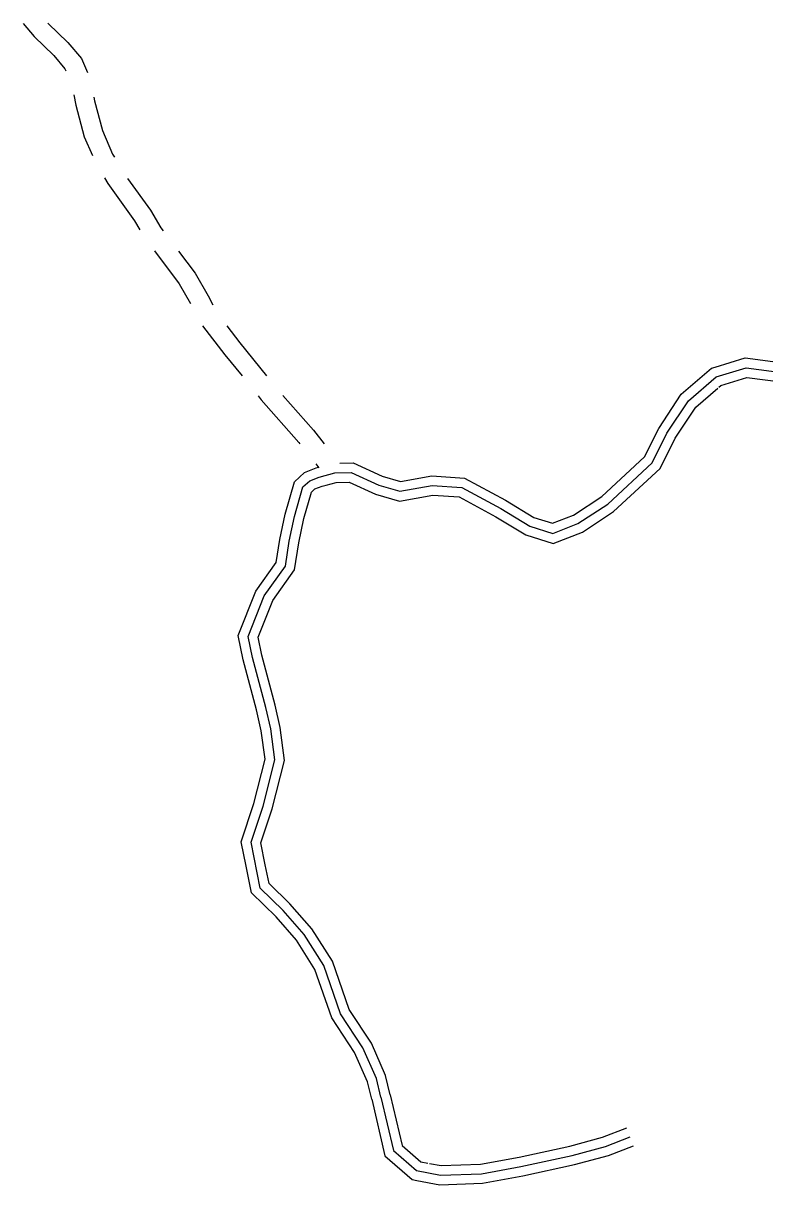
# Model space of a CAD drawing. Extents: x 3192986 to 3230865, y 867483 to 892886.
# Drawn here: x 3210734 to 3211895, y 886727 to 888547 of the extents above; entities that cross this region are included whole.
import ezdxf

# ---------------------------------------------------------------- set-up
doc = ezdxf.new("R2010")
doc.units = 0
doc.layers.add('V-ROAD-CNTR', color=7, linetype='Continuous')

msp = doc.modelspace()

# ---------------------------------------------------------------- linework, layer by layer
at = {"layer": 'V-ROAD-CNTR'}
msp.add_line((3211192, 887856.4), (3211196.7, 887850.4), dxfattribs=at)
for points in [[(3210733.8, 888546.4), (3210750.7, 888525.9), (3210781.8, 888496.3), (3210799, 888475.4), (3210800.3, 888472.3)], [(3210772.4, 888546.8), (3210772.7, 888546.4), (3210803.8, 888516.7), (3210824.8, 888491.3), (3210834.2, 888469.7)], [(3210812.9, 888434.6), (3210816.2, 888418.4), (3210829.4, 888368.8), (3210842.2, 888339.4)], [(3210844.2, 888431.2), (3210845.5, 888425.2), (3210857.8, 888378.7), (3210873.8, 888341.9), (3210876.6, 888337.2)], [(3210861, 888304.6), (3210866.3, 888295.5), (3210908, 888237.3), (3210916.5, 888222.9)], [(3210897.3, 888303.7), (3210933.1, 888253.7), (3210949.5, 888226.2), (3210952.8, 888221.8)], [(3210939.2, 888190), (3210978.1, 888138.4), (3210995.8, 888107.8)], [(3210976.9, 888189.8), (3211003.1, 888155), (3211023.7, 888119.6), (3211030.7, 888105.8)], [(3211014.5, 888072.6), (3211049.7, 888027.5), (3211076.5, 887994.2)], [(3211052.6, 888072.6), (3211073.2, 888046.1), (3211114.9, 887994.4)], [(3211817.7, 888008), (3211864.8, 888022.4), (3211931.7, 888013.6), (3212001.2, 887963.6), (3212071.4, 887897.7), (3212127, 887832.2), (3212170.6, 887780.8), (3212224.7, 887746.7)], [(3211294.2, 886864.7), (3211287.2, 886893.6), (3211265.9, 886941.6), (3211230.9, 886995.2), (3211204.4, 887070.9), (3211173.9, 887119.3), (3211140.7, 887157), (3211105.1, 887191.8), (3211090.6, 887263.7), (3211109.4, 887320.2), (3211127.7, 887392.8), (3211121.4, 887441.2), (3211113.7, 887474.7), (3211093.1, 887553.2), (3211086, 887586.3), (3211111.3, 887649.7), (3211144.4, 887696.2), (3211150.5, 887735.3), (3211158.6, 887774.3), (3211172, 887820.4), (3211182.7, 887830.2), (3211197.2, 887835.8), (3211222.1, 887842.4), (3211247.4, 887842.8), (3211290.7, 887823.1), (3211323.9, 887813.5), (3211374.6, 887822.8), (3211420.9, 887819.5), (3211481.7, 887786.7), (3211527.6, 887758.9), (3211563.6, 887747.7), (3211602.8, 887763), (3211649.3, 887793.6), (3211719.2, 887858.1), (3211742.2, 887904.4), (3211775.9, 887955.5), (3211819.2, 887992.8), (3211866, 888007.1), (3211926, 887999.2)], [(3211229.7, 887857.5), (3211250.5, 887857.9), (3211295.9, 887837.2), (3211324.7, 887828.9), (3211373.8, 887837.8), (3211425.2, 887834.2), (3211489.2, 887799.7), (3211533.8, 887772.7), (3211563, 887763.5), (3211595.9, 887776.4), (3211640, 887805.4), (3211707, 887867.3), (3211729.2, 887911.9), (3211764.6, 887965.5), (3211811.8, 888006.2), (3211817.7, 888008)], [(3211823.6, 887976.7), (3211826.6, 887979.3), (3211867.3, 887991.8), (3211920.3, 887984.8), (3211982.1, 887940.3), (3212049.6, 887877), (3212104.2, 887812.8), (3212150.7, 887757.9), (3212202.3, 887725.4)], [(3211140.5, 887963.7), (3211188.4, 887909.2), (3211205.3, 887887.8)], [(3211208.1, 887823.2), (3211224.2, 887827.4), (3211244.3, 887827.7), (3211285.5, 887809), (3211323.1, 887798.1), (3211375.4, 887807.7), (3211416.6, 887804.8), (3211474.2, 887773.6), (3211521.3, 887745.1), (3211564.1, 887731.8), (3211609.7, 887749.6), (3211658.5, 887781.7), (3211731.4, 887849), (3211755.2, 887896.9), (3211787.3, 887945.5), (3211821.6, 887975)], [(3211101.6, 887963), (3211106.6, 887956.9), (3211165.3, 887890), (3211167.2, 887887.7)], [(3211082.9, 887226.1), (3211075.1, 887264.7), (3211095, 887324.4), (3211112.5, 887393.7), (3211106.7, 887438.5), (3211099.2, 887471.1), (3211078.5, 887549.7), (3211070.3, 887587.7), (3211098.1, 887656.9), (3211130.1, 887702), (3211135.7, 887737.9), (3211144, 887777.9), (3211158.8, 887828.6), (3211174.6, 887843.1), (3211192.5, 887850.1), (3211196.3, 887851.1)], [(3211113, 887228.6), (3211106.1, 887262.8), (3211123.8, 887316), (3211143, 887391.9), (3211136.2, 887443.8), (3211128.3, 887478.3), (3211107.7, 887556.7), (3211101.6, 887585), (3211124.6, 887642.4), (3211158.7, 887690.4), (3211165.3, 887732.6), (3211173.2, 887770.7), (3211185.2, 887812.2), (3211190.7, 887817.2), (3211201.8, 887821.6), (3211208.1, 887823.2)], [(3211279.7, 886861.1), (3211272.9, 886888.7), (3211252.7, 886934.4), (3211217.3, 886988.5), (3211190.8, 887064.3), (3211161.9, 887110.3), (3211129.8, 887146.7), (3211091.3, 887184.3), (3211082.9, 887226.1)], [(3211308.8, 886868.2), (3211301.5, 886898.4), (3211279.2, 886948.8), (3211244.4, 887001.9), (3211218, 887077.4), (3211186, 887128.3), (3211151.6, 887167.4), (3211118.9, 887199.3), (3211113, 887228.6)], [(3211279.6, 886861.3), (3211300.3, 886772.5), (3211343, 886735.5), (3211350.4, 886734.1)], [(3211294.2, 886864.7), (3211313.8, 886780.7), (3211349.8, 886749.5), (3211387.4, 886742.3), (3211451.7, 886744.5), (3211513.5, 886756), (3211593.7, 886773.3), (3211645.8, 886787.4), (3211684.6, 886802.4)], [(3211308.8, 886868.1), (3211327.3, 886788.8), (3211356.5, 886763.4), (3211367.7, 886761.3)], [(3211370.4, 886760.8), (3211388.5, 886757.3), (3211450, 886759.5), (3211510.5, 886770.7), (3211590.1, 886787.9), (3211641.1, 886801.6), (3211679.2, 886816.4)], [(3211350.4, 886734.1), (3211386.2, 886727.2), (3211453.3, 886729.6), (3211516.4, 886741.3), (3211597.2, 886758.8), (3211650.4, 886773.1), (3211690, 886788.4)]]:
    msp.add_lwpolyline(points, dxfattribs=at)

doc.saveas('drawing.dxf')
